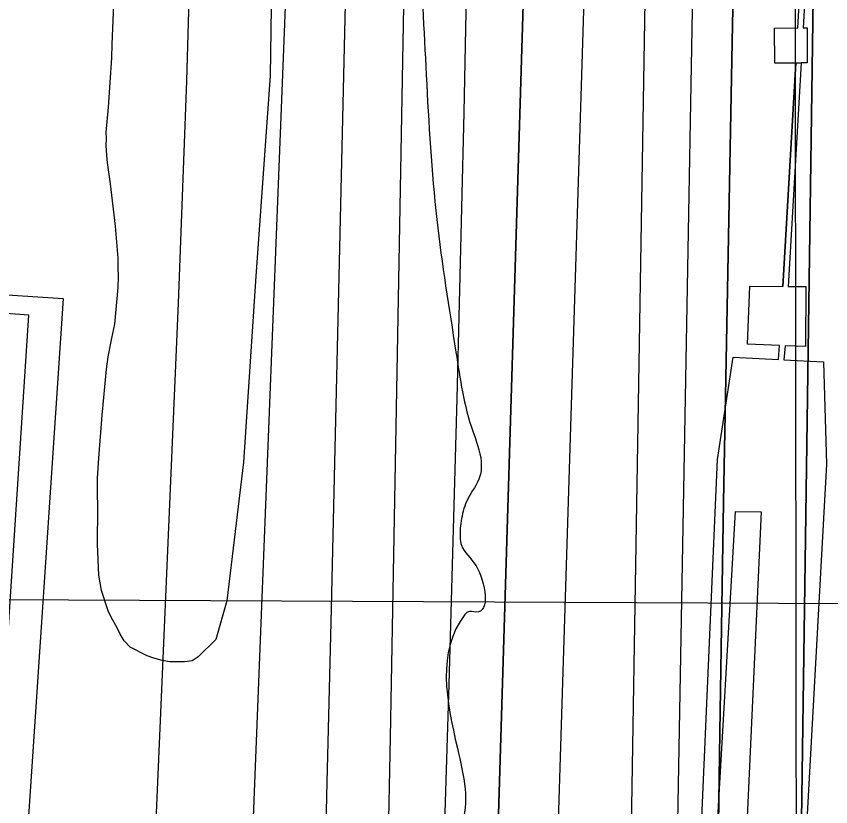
# Model space of a CAD drawing. Extents: x 3313447 to 3351316, y 703786 to 729172.
# Drawn here: x 3322570.6 to 3322848.4, y 718218.9 to 718488.6 of the extents above; entities that cross this region are included whole.
import ezdxf

# ---------------------------------------------------------------- set-up
doc = ezdxf.new("R2010")
doc.units = 0
for name, color, linetype in [('V-CHAN-DOCK', 7, 'Continuous'), ('V-GRID-MAJR', 7, 'Continuous'), ('V-RIVR-EDGE', 7, 'Continuous'), ('V-RIVR-RANG', 7, 'Continuous'), ('V-SITE-VEGE', 7, 'Continuous'), ('V-TOPO-DPTH', 7, 'Continuous'), ('V-TOPO-MAJR', 7, 'Continuous'), ('V-TOPO-MINR', 7, 'Continuous'), ('V-TOPO-WATR', 7, 'Continuous'), ('V-UTIL-LINE', 7, 'Continuous')]:
    doc.layers.add(name, color=color, linetype=linetype)

msp = doc.modelspace()

# ---------------------------------------------------------------- linework, layer by layer
at = {"layer": 'V-CHAN-DOCK'}
for points in [[(3322832.436, 718371.393), (3322845.898, 718370.702), (3322846.967, 718335.823), (3322834.466, 718109.253), (3322831.259, 718085.123), (3322801.094, 718086.7000000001), (3322799.951, 718112.194), (3322803.183, 718186.407), (3322571.634, 718200.311), (3322572.41, 718213.234), (3322803.752, 718199.475), (3322809.759, 718337.443), (3322815.061, 718372.284), (3322830.589, 718371.4890000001), (3322830.857, 718376.283), (3322819.954, 718376.7440000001), (3322820.791, 718396.54), (3322832.031, 718396.452), (3322836.434, 718472.666), (3322829.274, 718472.611), (3322829.18, 718484.61), (3322837.126, 718484.674), (3322842.486, 718577.442)], [(3322830.857, 718376.283), (3322819.954, 718376.7440000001), (3322820.791, 718396.54), (3322832.031, 718396.452), (3322836.434, 718472.666), (3322829.274, 718472.611), (3322829.18, 718484.61), (3322837.126, 718484.674), (3322842.486, 718577.442)], [(3322844.339, 718577.456), (3322838.982, 718484.688), (3322840.286, 718484.698), (3322840.38, 718472.697), (3322838.287, 718472.683), (3322836.434, 718472.666), (3322832.031, 718396.452), (3322836.434, 718472.666), (3322838.287, 718472.683), (3322833.884, 718396.4400000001), (3322839.911, 718396.393), (3322839.752, 718375.906), (3322832.803, 718376.201), (3322832.436, 718371.393)], [(3322844.339, 718577.456), (3322838.982, 718484.688), (3322840.286, 718484.698), (3322840.38, 718472.697), (3322838.287, 718472.683), (3322833.884, 718396.4400000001)], [(3322832.031, 718396.452), (3322836.434, 718472.666), (3322832.031, 718396.452)], [(3322833.884, 718396.4400000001), (3322839.911, 718396.393), (3322839.752, 718375.906), (3322832.803, 718376.201), (3322832.436, 718371.393), (3322845.898, 718370.702), (3322846.967, 718335.823), (3322834.466, 718109.253), (3322831.259, 718085.123), (3322801.094, 718086.7000000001), (3322799.951, 718112.194), (3322803.183, 718186.407), (3322571.634, 718200.311), (3322572.41, 718213.234), (3322803.752, 718199.475), (3322809.759, 718337.443), (3322815.061, 718372.284), (3322830.589, 718371.4890000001)]]:
    msp.add_lwpolyline(points, dxfattribs=at)
at = {"layer": 'V-GRID-MAJR'}
msp.add_spline([(3322840.097, 715233.372), (3322833.044, 721295.0380000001), (3322825.991, 727356.734), (3322825.989, 727358.642)], degree=3, dxfattribs=at)
at = {"layer": 'V-RIVR-EDGE'}
msp.add_spline([(3322665.987791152, 720960.1402431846), (3322668.3732157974, 720919.1004233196), (3322672.5026575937, 720912.8729515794), (3322675.3579080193, 720894.2141089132), (3322679.8598106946, 720870.9918699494), (3322684.329941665, 720834.9207038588), (3322683.025003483, 720810.0548873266), (3322682.564401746, 720791.40424381), (3322680.8255090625, 720758.6643032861), (3322677.4532877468, 720735.8760188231), (3322675.350133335, 720723.4466976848), (3322672.8242982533, 720707.7025492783), (3322671.0608081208, 720665.0150522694), (3322673.0614731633, 720635.9962213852), (3322673.3570670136, 720587.9153401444), (3322676.130325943, 720536.0979758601), (3322683.4844043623, 720492.9734496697), (3322690.849756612, 720454.4082202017), (3322696.575630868, 720423.3077576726), (3322695.3209124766, 720418.7515356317), (3322692.8227495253, 720414.1983882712), (3322691.552657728, 720403.4249434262), (3322696.041236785, 720374.8144446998), (3322700.1132845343, 720345.3760078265), (3322702.916265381, 720305.578607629), (3322702.837348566, 720273.6635305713), (3322704.7293748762, 720200.7096585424), (3322705.8580313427, 720154.2846535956), (3322707.7859289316, 720095.837634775), (3322709.313693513, 720043.1943821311), (3322705.9117502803, 720008.3861335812), (3322707.099850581, 719986.001056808), (3322709.0666941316, 719943.3043357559), (3322709.809566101, 719908.4858382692), (3322715.010270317, 719832.6223964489), (3322712.5039082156, 719824.7533969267), (3322711.2491898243, 719820.1971748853), (3322712.0351073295, 719802.7869012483), (3322714.4779260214, 719784.9580465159), (3322719.4240321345, 719773.7547467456), (3322723.1000464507, 719751.7780021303), (3322721.780759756, 719721.1094443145), (3322717.971509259, 719689.2035913), (3322713.3045986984, 719645.6943055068), (3322712.8573205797, 719632.4319217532), (3322714.0679685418, 719619.1654384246), (3322715.695147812, 719606.7268932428), (3322720.63715435, 719593.8656673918), (3322728.8929632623, 719580.1672793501), (3322732.598699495, 719570.2104988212), (3322732.1493715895, 719556.1191520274), (3322730.892603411, 719550.7339669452), (3322727.5654774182, 719546.1828693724), (3322730.8659561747, 719539.9574474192), (3322732.904542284, 719526.2744327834), (3322732.005886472, 719498.0917391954), (3322729.09631668, 719494.7830612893), (3322723.7060071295, 719493.967421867), (3322716.223816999, 719485.2817580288), (3322709.9871212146, 719477.42198255), (3322707.888066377, 719466.6505874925), (3322707.8316972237, 719443.8541038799), (3322712.306952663, 719409.8553453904), (3322714.2758460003, 719367.9875873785), (3322715.8692037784, 719341.8711520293), (3322716.274461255, 719338.1397934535), (3322724.1239877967, 719327.7582824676), (3322731.1230285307, 719308.6747093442), (3322731.8874232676, 719282.5603237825), (3322733.025303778, 719239.865652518), (3322737.09530174, 719209.5982526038), (3322740.7528679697, 719180.1608406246), (3322740.6585777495, 719142.0285407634), (3322737.651643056, 719099.3441184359), (3322733.4566080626, 719079.0447728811), (3322731.376001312, 719075.7340451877), (3322730.0577395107, 719045.4799688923), (3322729.5704905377, 719016.0528058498), (3322726.9759875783, 718972.5383955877), (3322726.482589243, 718940.6243434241), (3322724.734472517, 718904.1540692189), (3322722.178915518, 718876.3899567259), (3322722.5401025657, 718854.8358927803), (3322724.147808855, 718834.5221987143), (3322727.430864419, 718821.2505909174), (3322731.9491653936, 718804.6600562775), (3322734.8044158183, 718786.0012136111), (3322735.605706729, 718774.8081627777), (3322735.157403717, 718761.131297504), (3322730.527389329, 718732.5433464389), (3322722.952958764, 718686.5543457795), (3322716.2679599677, 718665.0177050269), (3322708.7611723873, 718646.3844847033), (3322707.0817235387, 718637.6844723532), (3322705.7993330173, 718621.9372492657), (3322707.803072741, 718594.161862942), (3322706.8787945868, 718555.6171313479), (3322708.020774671, 718514.5803861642), (3322710.393900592, 718468.5667880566), (3322714.0022719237, 718419.2342631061), (3322720.522262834, 718374.0393791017), (3322726.2583860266, 718347.0837317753), (3322729.134134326, 718336.7145195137), (3322728.7073540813, 718331.7417661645), (3322724.543065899, 718323.8768662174), (3322722.454259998, 718317.2502863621), (3322722.0315793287, 718313.9354590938), (3322722.4317123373, 718308.1316929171), (3322727.3880673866, 718301.0732083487), (3322727.3491214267, 718285.3229105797), (3322724.447750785, 718285.3300848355), (3322723.616737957, 718284.5031715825), (3322721.017110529, 718238.9163537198), (3322722.194961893, 718212.3864617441), (3322717.615167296, 718204.1081051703), (3322714.6932987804, 718195.8256490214), (3322714.2603691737, 718188.3660065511), (3322712.1572147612, 718175.9366854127), (3322712.0813726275, 718145.2650529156), (3322710.7733597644, 718119.1557918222), (3322712.3472445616, 718085.1642075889), (3322712.697157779, 718059.0508469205), (3322708.080467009, 718035.8511556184), (3322705.93939153, 718008.0860182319), (3322704.2158722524, 717981.563300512), (3322707.052674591, 717955.4437904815), (3322704.949520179, 717943.0144693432), (3322701.1751160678, 717925.2009880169), (3322701.1525684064, 717916.0823945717), (3322701.54860184, 717908.620702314), (3322708.558916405, 717894.0964259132), (3322710.1953197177, 717885.3882144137), (3322710.5708552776, 717869.6368917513), (3322705.4576914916, 717813.2797037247), (3322704.970442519, 717783.8525406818), (3322703.720848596, 717781.3687262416), (3322701.2298598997, 717779.7169495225), (3322702.80989406, 717748.2122544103), (3322704.3653307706, 717706.7600028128), (3322703.013247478, 717662.8280363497), (3322703.7776422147, 717636.7136507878), (3322704.9677923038, 717615.1575370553), (3322708.6438066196, 717593.1807924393), (3322715.2017185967, 717563.3217246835), (3322715.1760962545, 717552.9596866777), (3322711.404766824, 717536.3896499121), (3322706.8126735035, 717523.1375150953), (3322706.3869181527, 717518.5792432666), (3322706.7757773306, 717508.2161803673), (3322705.487237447, 717489.9820681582), (3322702.1261229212, 717474.8405092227)], degree=3, dxfattribs=at)
at = {"layer": 'V-RIVR-RANG'}
msp.add_line((3322438.3695, 718290.2404000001), (3323138.3619000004, 718286.9725999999), dxfattribs=at)
at = {"layer": 'V-SITE-VEGE'}
msp.add_lwpolyline([(3322658.838, 718584.37), (3322657.203, 718468.39), (3322652.122, 718398.291), (3322648.0160000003, 718336.523), (3322642.406, 718289.188), (3322638.632, 718275.974), (3322632.551, 718270.121), (3322630.573, 718268.694), (3322627.948, 718268.323), (3322622.965, 718268.362), (3322620.345, 718268.7760000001), (3322617.468, 718269.585), (3322615.244, 718270.387), (3322609.366, 718273.318), (3322607.416, 718275.5650000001), (3322605.989, 718277.8030000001), (3322604.9590000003, 718279.911), (3322603.019, 718283.335), (3322601.856, 718285.704), (3322599.683, 718292.672), (3322598.676, 718297.929), (3322598.233, 718308.552), (3322598.3310000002, 718321.01), (3322598.239, 718326.1240000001), (3322598.278, 718330.975), (3322598.725, 718337.791), (3322599.89, 718352.4670000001), (3322601.324, 718368.194), (3322601.881, 718372.386), (3322603.111, 718378.802), (3322604.197, 718383.515), (3322605.346, 718396.094), (3322605.375, 718399.7660000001), (3322605.268, 718403.047), (3322605.293, 718406.061), (3322604.4590000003, 718416.952), (3322602.737, 718431.3910000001), (3322601.987, 718436.2490000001), (3322601.6210000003, 718439.661), (3322601.2660000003, 718444.517), (3322601.285, 718446.876), (3322601.17, 718448.975), (3322602.026, 718457.6240000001), (3322603.2060000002, 718474.399), (3322603.2430000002, 718479.12), (3322604.525, 718508.879)], dxfattribs=at)
at = {"layer": 'V-TOPO-DPTH'}
for points in [[(3322796.9094276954, 719530.4796082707), (3322797.1247187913, 719310.4999455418), (3322796.944119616, 719233.0793629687), (3322796.4217255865, 719155.6622186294), (3322795.386639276, 719078.2502316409), (3322794.0097581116, 719000.8416828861), (3322792.2253282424, 718916.2708928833), (3322791.5087565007, 718881.1498586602), (3322790.8248068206, 718846.0282118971), (3322790.189790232, 718810.9056463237), (3322789.5873957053, 718775.7824682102), (3322779.9737592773, 718191.5125305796), (3322779.377844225, 718161.077211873), (3322778.6551576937, 718130.6453000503), (3322777.742313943, 718100.2184985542), (3322776.702698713, 718069.7951039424), (3322775.439473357, 718039.3808731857), (3322774.0049124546, 718008.975452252), (3322772.3133482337, 717978.5832460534), (3322770.4504484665, 717948.1998496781), (3322747.163416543, 717592.9838355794), (3322743.2480571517, 717532.2371130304), (3322739.421717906, 717471.484881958), (3322735.72890888, 717410.7243881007)], [(3322796.9094276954, 719530.4796082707), (3322797.1247187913, 719310.4999455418), (3322796.944119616, 719233.0793629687), (3322796.4217255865, 719155.6622186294), (3322795.386639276, 719078.2502316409), (3322794.0097581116, 719000.8416828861), (3322792.2253282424, 718916.2708928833), (3322791.5087565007, 718881.1498586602), (3322790.8248068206, 718846.0282118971), (3322790.189790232, 718810.9056463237), (3322789.5873957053, 718775.7824682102), (3322779.9737592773, 718191.5125305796), (3322779.377844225, 718161.077211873), (3322778.6551576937, 718130.6453000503), (3322777.742313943, 718100.2184985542), (3322776.702698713, 718069.7951039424), (3322775.439473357, 718039.3808731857), (3322774.0049124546, 718008.975452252), (3322772.3133482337, 717978.5832460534), (3322770.4504484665, 717948.1998496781), (3322747.163416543, 717592.9838355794), (3322743.2480571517, 717532.2371130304), (3322739.421717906, 717471.484881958), (3322735.72890888, 717410.7243881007)], [(3322699.6703186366, 717261.6423964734), (3322709.9907274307, 717526.2956241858), (3322713.1273402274, 717606.7718536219), (3322716.2617754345, 717687.2481678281), (3322719.39294426, 717767.7246091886), (3322722.521935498, 717848.2011353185), (3322726.9614073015, 717962.4424679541), (3322727.839351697, 717985.7994187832), (3322728.677726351, 718009.157739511), (3322729.4567463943, 718032.5181150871), (3322730.196196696, 718055.8798605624), (3322749.360406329, 718686.6862733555), (3322750.069456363, 718713.230752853), (3322750.648748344, 718739.7775880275), (3322751.033403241, 718766.3279567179), (3322751.2883000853, 718792.8806810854), (3322751.3707700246, 718819.4349101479), (3322751.3531190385, 718845.988789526), (3322751.1852866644, 718872.5421443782), (3322750.917333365, 718899.0951495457), (3322742.844170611, 719523.9745947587)], [(3322699.6703186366, 717261.6423964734), (3322709.9907274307, 717526.2956241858), (3322713.1273402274, 717606.7718536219), (3322716.2617754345, 717687.2481678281), (3322719.39294426, 717767.7246091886), (3322722.521935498, 717848.2011353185), (3322726.9614073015, 717962.4424679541), (3322727.839351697, 717985.7994187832), (3322728.677726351, 718009.157739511), (3322729.4567463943, 718032.5181150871), (3322730.196196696, 718055.8798605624), (3322749.360406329, 718686.6862733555), (3322750.069456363, 718713.230752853), (3322750.648748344, 718739.7775880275), (3322751.033403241, 718766.3279567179), (3322751.2883000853, 718792.8806810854), (3322751.3707700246, 718819.4349101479), (3322751.3531190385, 718845.988789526), (3322751.1852866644, 718872.5421443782), (3322750.917333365, 718899.0951495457), (3322742.844170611, 719523.9745947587)], [(3322769.2194580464, 717418.7916614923), (3322771.7055300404, 717453.3538988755), (3322774.212778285, 717487.9146228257), (3322793.8529702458, 717756.9284409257), (3322796.7226091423, 717798.87012674), (3322799.3367814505, 717840.8265593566), (3322801.5677538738, 717882.8051121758), (3322803.5432597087, 717924.7984117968), (3322806.0467896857, 717983.7484715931), (3322806.526195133, 717996.2793022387), (3322806.935347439, 718008.8121308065), (3322807.239120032, 718021.3479562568), (3322807.4726394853, 718033.8857796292), (3322809.375027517, 718165.8099445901), (3322810.5714386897, 718244.3102443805), (3322811.8537109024, 718322.8090711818), (3322813.264774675, 718401.3056884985), (3322814.761699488, 718479.8008328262), (3322821.272302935, 718807.1156940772)], [(3322821.272302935, 718807.1156940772), (3322814.761699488, 718479.8008328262), (3322813.264774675, 718401.3056884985), (3322811.8537109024, 718322.8090711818), (3322810.5714386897, 718244.3102443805), (3322809.375027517, 718165.8099445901), (3322807.4726394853, 718033.8857796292), (3322807.239120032, 718021.3479562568), (3322806.935347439, 718008.8121308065), (3322806.526195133, 717996.2793022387), (3322806.0467896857, 717983.7484715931), (3322803.5432597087, 717924.7984117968), (3322801.5677538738, 717882.8051121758), (3322799.3367814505, 717840.8265593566), (3322796.7226091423, 717798.87012674), (3322793.8529702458, 717756.9284409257), (3322774.212778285, 717487.9146228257), (3322771.7055300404, 717453.3538988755), (3322769.2194580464, 717418.7916614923)], [(3322708.235344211, 718797.8390451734), (3322698.117527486, 718242.5483166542), (3322697.329147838, 718203.669574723), (3322696.43418162, 718164.793505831), (3322695.3793355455, 718125.9214464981), (3322694.2179029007, 718087.0520602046), (3322692.898524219, 718045.742411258), (3322692.3307326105, 718027.5294458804), (3322691.78146724, 718009.315935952), (3322691.259991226, 717991.1016091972), (3322690.7570414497, 717972.8867378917), (3322690.285418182, 717954.6710457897), (3322689.8370370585, 717936.4548038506), (3322689.423519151, 717918.237737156), (3322689.033243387, 717900.0201206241), (3322675.4946232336, 717238.4915245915)], [(3322794.9851712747, 717257.4488786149), (3322808.738382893, 717462.3710886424), (3322814.4726276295, 717553.3541915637), (3322819.7126920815, 717644.3637296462), (3322824.21148611, 717735.4129204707), (3322828.2160998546, 717826.4885464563), (3322833.353265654, 717955.2674538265), (3322834.315735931, 717981.9762374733), (3322835.141067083, 718008.6887298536), (3322835.7606895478, 718035.4067853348), (3322836.2431728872, 718062.1285495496), (3322843.757132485, 718591.1045492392)], [(3322843.757132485, 718591.1045492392), (3322836.2431728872, 718062.1285495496), (3322835.7606895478, 718035.4067853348), (3322835.141067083, 718008.6887298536), (3322834.315735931, 717981.9762374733), (3322833.353265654, 717955.2674538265), (3322828.2160998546, 717826.4885464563), (3322824.21148611, 717735.4129204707), (3322819.7126920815, 717644.3637296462), (3322814.4726276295, 717553.3541915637), (3322808.738382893, 717462.3710886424), (3322794.9851712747, 717257.4488786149)]]:
    msp.add_lwpolyline(points, dxfattribs=at)
at = {"layer": 'V-TOPO-MAJR'}
msp.add_lwpolyline([(3322630.7952233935, 718542.3705483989), (3322628.5939888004, 718466.535297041), (3322625.7795895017, 718390.7141234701), (3322612.4597054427, 718082.3280083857), (3322610.9157793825, 718046.0065808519), (3322609.404964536, 718009.6837987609), (3322607.943816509, 717973.3589848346), (3322606.515779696, 717937.0328163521), (3322605.68379085, 717915.4936620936), (3322603.8187741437, 717868.3988192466), (3322601.8926659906, 717821.306534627), (3322599.8749206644, 717774.2180873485), (3322597.7960838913, 717727.1321982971), (3322575.727898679, 717238.0846086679)], dxfattribs=at)
at = {"layer": 'V-TOPO-MINR'}
for points in [[(3322796.9094276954, 719530.4796082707), (3322797.1247187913, 719310.4999455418), (3322796.944119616, 719233.0793629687), (3322796.4217255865, 719155.6622186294), (3322795.386639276, 719078.2502316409), (3322794.0097581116, 719000.8416828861), (3322792.2253282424, 718916.2708928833), (3322791.5087565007, 718881.1498586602), (3322790.8248068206, 718846.0282118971), (3322790.189790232, 718810.9056463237), (3322789.5873957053, 718775.7824682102), (3322779.9737592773, 718191.5125305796), (3322779.377844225, 718161.077211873), (3322778.6551576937, 718130.6453000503), (3322777.742313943, 718100.2184985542), (3322776.702698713, 718069.7951039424), (3322775.439473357, 718039.3808731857), (3322774.0049124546, 718008.975452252), (3322772.3133482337, 717978.5832460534), (3322770.4504484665, 717948.1998496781), (3322747.163416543, 717592.9838355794), (3322743.2480571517, 717532.2371130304), (3322739.421717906, 717471.484881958), (3322735.72890888, 717410.7243881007)], [(3322667.8419721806, 719516.752890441), (3322682.9419565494, 719198.0399679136), (3322685.3960036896, 719139.3861149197), (3322687.417624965, 719080.719753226), (3322688.7906074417, 719022.0346284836), (3322689.7311640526, 718963.3369950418), (3322690.648997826, 718875.8847827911), (3322690.730280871, 718860.904357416), (3322690.7103272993, 718845.9245800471), (3322690.538518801, 718830.9457746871), (3322690.2654736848, 718815.9676173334), (3322679.0891230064, 718336.3109012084), (3322677.8083408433, 718281.8262986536), (3322676.512565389, 718227.3420557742), (3322675.194299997, 718172.8583524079), (3322673.861041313, 718118.3750087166), (3322671.4399021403, 718020.2636321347), (3322671.3194026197, 718014.8360258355), (3322671.2168148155, 718009.408125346), (3322671.141094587, 718003.9797835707), (3322671.0832860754, 717998.551147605), (3322664.8116289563, 717231.255973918)], [(3322821.272302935, 718807.1156940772), (3322814.761699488, 718479.8008328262), (3322813.264774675, 718401.3056884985), (3322811.8537109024, 718322.8090711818), (3322810.5714386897, 718244.3102443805), (3322809.375027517, 718165.8099445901), (3322807.4726394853, 718033.8857796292), (3322807.239120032, 718021.3479562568), (3322806.935347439, 718008.8121308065), (3322806.526195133, 717996.2793022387), (3322806.0467896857, 717983.7484715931), (3322803.5432597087, 717924.7984117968), (3322801.5677538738, 717882.8051121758), (3322799.3367814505, 717840.8265593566), (3322796.7226091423, 717798.87012674), (3322793.8529702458, 717756.9284409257), (3322774.212778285, 717487.9146228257), (3322771.7055300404, 717453.3538988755), (3322769.2194580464, 717418.7916614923)], [(3322708.235344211, 718797.8390451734), (3322698.117527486, 718242.5483166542), (3322697.329147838, 718203.669574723), (3322696.43418162, 718164.793505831), (3322695.3793355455, 718125.9214464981), (3322694.2179029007, 718087.0520602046), (3322692.898524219, 718045.742411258), (3322692.3307326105, 718027.5294458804), (3322691.78146724, 718009.315935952), (3322691.259991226, 717991.1016091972), (3322690.7570414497, 717972.8867378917), (3322690.285418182, 717954.6710457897), (3322689.8370370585, 717936.4548038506), (3322689.423519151, 717918.237737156), (3322689.033243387, 717900.0201206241), (3322675.4946232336, 717238.4915245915)], [(3322806.5785972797, 718792.5975605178), (3322796.1412487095, 718213.7542523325), (3322795.5434282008, 718179.6080427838), (3322794.969444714, 718145.4614450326), (3322794.43121676, 718111.3142649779), (3322793.916825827, 718077.1666967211), (3322793.0821813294, 718019.7637364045), (3322792.9802260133, 718014.3180055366), (3322792.8479230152, 718008.87313904), (3322792.670098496, 718003.4295690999), (3322792.461926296, 717997.9868635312), (3322791.3750360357, 717972.3741290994), (3322790.513987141, 717954.1307589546), (3322789.537406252, 717935.8941264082), (3322788.3875273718, 717917.6676002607), (3322787.122116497, 717899.4478117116), (3322783.1804843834, 717846.3474861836), (3322779.8787211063, 717801.5810540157), (3322776.6051321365, 717756.8125750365), (3322773.373804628, 717712.0410258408), (3322770.170651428, 717667.2674298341), (3322754.6380997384, 717448.7045332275), (3322752.06382872, 717412.0073762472)], [(3322843.757132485, 718591.1045492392), (3322836.2431728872, 718062.1285495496), (3322835.7606895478, 718035.4067853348), (3322835.141067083, 718008.6887298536), (3322834.315735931, 717981.9762374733), (3322833.353265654, 717955.2674538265), (3322828.2160998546, 717826.4885464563), (3322824.21148611, 717735.4129204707), (3322819.7126920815, 717644.3637296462), (3322814.4726276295, 717553.3541915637), (3322808.738382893, 717462.3710886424), (3322794.9851712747, 717257.4488786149)], [(3322725.151505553, 718553.2932203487), (3322723.271628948, 718455.7477236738), (3322720.8572841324, 718358.2139920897), (3322718.0866271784, 718260.6881038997), (3322711.13226219, 718037.4458774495), (3322710.688880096, 718023.3409750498), (3322710.240181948, 718009.236243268), (3322709.7835097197, 717995.1317674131), (3322709.321521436, 717981.0274621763), (3322706.9087935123, 717907.9988265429), (3322705.2620896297, 717857.3795278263), (3322703.6495662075, 717806.7591576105), (3322702.088313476, 717756.1371801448), (3322700.561241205, 717705.5141311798), (3322687.0408773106, 717249.6488700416)], [(3322765.239698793, 718531.458060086), (3322763.370429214, 718468.5587460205), (3322751.0364431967, 718075.9389196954), (3322749.902383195, 718042.5055944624), (3322748.6567807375, 718009.0767050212), (3322747.2438645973, 717975.6544692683), (3322745.7194060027, 717942.2366693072), (3322736.458157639, 717749.8009821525), (3322732.2707763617, 717662.8942785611), (3322728.076917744, 717575.9878879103), (3322723.873343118, 717489.0819666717), (3322719.6632911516, 717402.1763583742)], [(3322662.2729686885, 718491.8864448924), (3322644.749568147, 718048.3173578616), (3322644.024755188, 718028.924670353), (3322643.3549415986, 718009.5302004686), (3322642.767627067, 717990.1330570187), (3322642.2353119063, 717970.7341311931), (3322635.4546829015, 717702.8545689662), (3322633.0457385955, 717623.6518002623), (3322630.098639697, 717544.4718099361), (3322626.344308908, 717465.3259871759), (3322622.0518235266, 717386.2029427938)]]:
    msp.add_lwpolyline(points, dxfattribs=at)
at = {"layer": 'V-TOPO-WATR'}
msp.add_lwpolyline([(3322742.844170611, 719523.9745947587), (3322750.917333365, 718899.0951495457), (3322751.1852866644, 718872.5421443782), (3322751.3531190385, 718845.988789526), (3322751.3707700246, 718819.4349101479), (3322751.2883000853, 718792.8806810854), (3322751.033403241, 718766.3279567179), (3322750.648748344, 718739.7775880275), (3322750.069456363, 718713.230752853), (3322749.360406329, 718686.6862733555), (3322730.196196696, 718055.8798605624), (3322729.4567463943, 718032.5181150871), (3322728.677726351, 718009.157739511), (3322727.839351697, 717985.7994187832), (3322726.9614073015, 717962.4424679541), (3322722.521935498, 717848.2011353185), (3322719.39294426, 717767.7246091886), (3322716.2617754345, 717687.2481678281), (3322713.1273402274, 717606.7718536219), (3322709.9907274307, 717526.2956241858), (3322699.6703186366, 717261.6423964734)], dxfattribs=at)
at = {"layer": 'V-UTIL-LINE'}
for points in [[(3321871.566, 718436.64), (3322102.126, 718426.1460000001), (3322305.9220000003, 718413.186), (3322472.281, 718399.854), (3322586.541, 718392.274), (3322574.423, 718210.53), (3322808.989, 718199.336), (3322815.946, 718319.617), (3322824.6350000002, 718319.55), (3322814.7600000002, 718103.752)], [(3322814.7600000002, 718103.752), (3322804.7060000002, 718104.4990000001), (3322809.37, 718186.278), (3322562.702, 718201.62), (3322574.88, 718386.613), (3322410.673, 718398.627), (3322105.003, 718415.099), (3322095.525, 718232.098), (3322078.7660000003, 718232.899), (3322088.255, 718417.243), (3321869.053, 718428.345)]]:
    msp.add_lwpolyline(points, dxfattribs=at)

doc.saveas('drawing.dxf')
